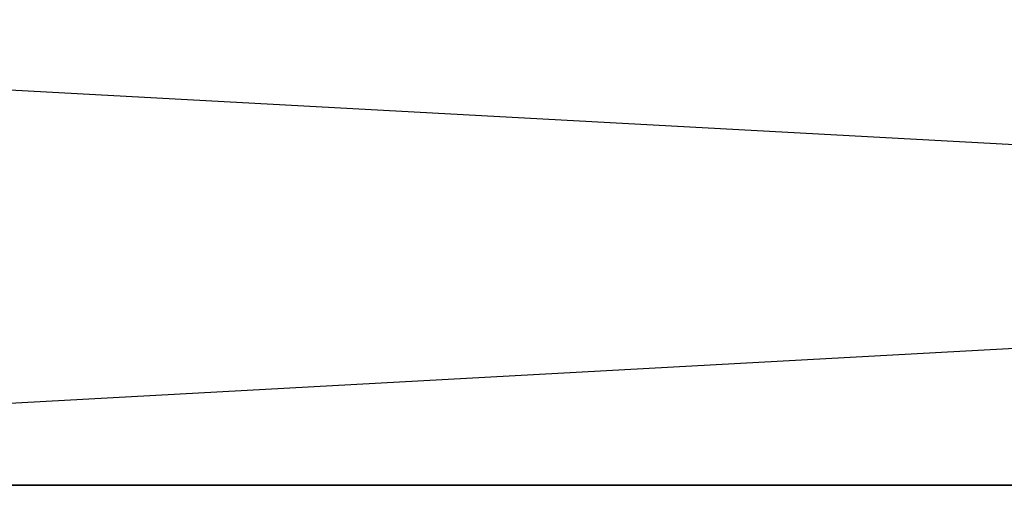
# Model space of a CAD drawing. Header units: centimetres. Extents: x 0.1 to 26.3, y 0 to 13.2.
# Tile 520 of 656: x 3.15329 to 3.15743, y 13.24073 to 13.24269. Entities that reach past the tile are written whole.
import ezdxf

# ---------------------------------------------------------------- set-up
doc = ezdxf.new("R2010")
doc.units = ezdxf.units.CM
doc.header["$LTSCALE"] = 2.54
doc.layers.get('0').update_dxf_attribs({"true_color": 0xff5454})

# ---------------------------------------------------------------- blocks, each defined once
blk = doc.blocks.new('Pojemnik na r_czniki papierowe CRESTO.STL')
at = {"color": 0}
for p, q in [((3.1469694, 13.2427338, 29.3399994), (3.1838007, 13.2407333, 29.3414764)), ((3.1835873, 13.2427338, 28.3613708), (3.1469694, 13.2407333, 28.3571442)), ((3.1469694, 13.2427338, 19.0399994), (3.1838007, 13.2407333, 19.041478)), ((3.1835873, 13.2427338, 18.0613708), (3.1469694, 13.2407333, 18.0571442)), ((3.1838007, 13.2407333, 29.3414764), (3.1469694, 13.2407333, 29.3428558)), ((3.1469694, 13.2407333, 28.3571442), (3.1838007, 13.2407333, 28.3585236)), ((3.1838007, 13.2407333, 19.041478), (3.1469694, 13.2407333, 19.0428558)), ((3.1469694, 13.2407333, 18.0571442), (3.1838007, 13.2407333, 18.058522))]:
    blk.add_line(p, q, dxfattribs=at)

msp = doc.modelspace()

# ---------------------------------------------------------------- block references
at = {"color": 0}
msp.add_blockref('Pojemnik na r_czniki papierowe CRESTO.STL', (0, 0), dxfattribs=at)

doc.saveas('drawing.dxf')
